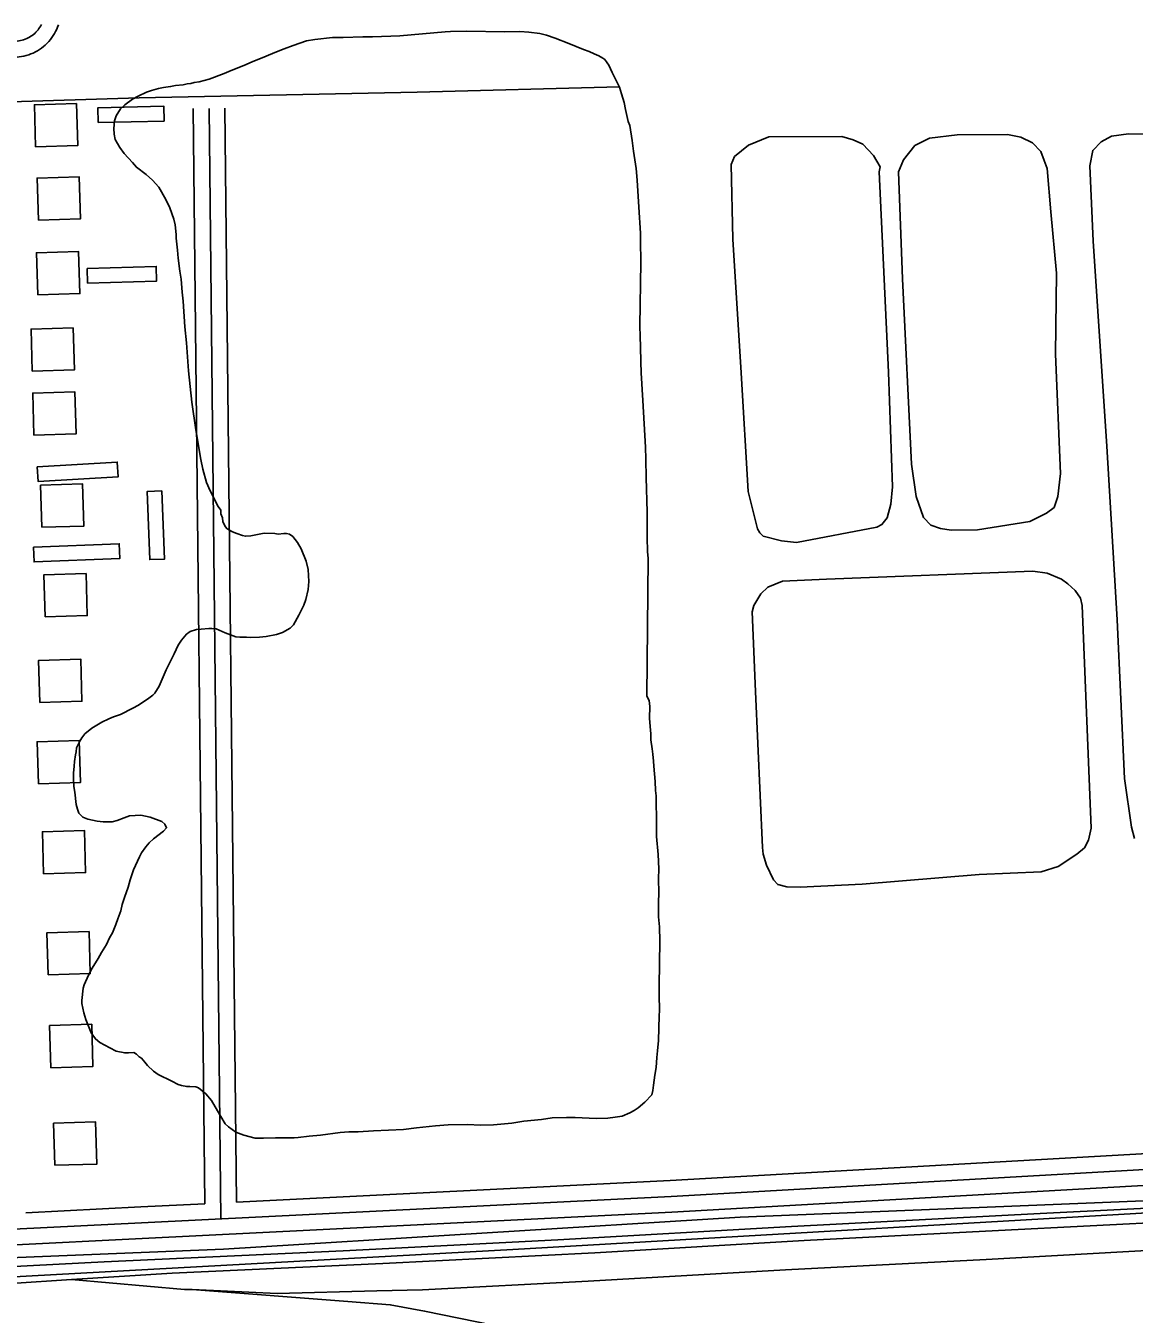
# Model space of a CAD drawing. Extents: x 3508733 to 3546731, y 546897 to 572481.
# Drawn here: x 3521649 to 3522702, y 568212 to 569435 of the extents above; entities that cross this region are included whole.
import ezdxf

# ---------------------------------------------------------------- set-up
doc = ezdxf.new("R2010")
doc.units = 0
for name, color, linetype in [('V-BLDG-OTLN', 7, 'Continuous'), ('V-RAIL-TRAK', 7, 'Continuous'), ('V-ROAD-CNTR', 7, 'Continuous'), ('V-SITE-VEGE', 7, 'Continuous'), ('V-TOPO-SHOR', 7, 'Continuous')]:
    doc.layers.add(name, color=color, linetype=linetype)

msp = doc.modelspace()

# ---------------------------------------------------------------- linework, layer by layer
at = {"layer": 'V-BLDG-OTLN'}
for points in [[(3521658.4, 569320.5), (3521698.4, 569321.7), (3521697.2, 569361.6), (3521657.2, 569360.5)], [(3521780.6, 569345), (3521780.3, 569359), (3521717.5, 569357.7), (3521717.8, 569343.7)], [(3521661, 569250.8), (3521700.9, 569252), (3521699.8, 569292), (3521659.8, 569290.8)], [(3521660.4, 569179.9), (3521700.4, 569181.1), (3521699.2, 569221.1), (3521659.2, 569219.9)], [(3521707.3, 569205.1), (3521707.8, 569191.1), (3521773.3, 569193), (3521772.9, 569207)], [(3521655.2, 569107.4), (3521695.2, 569108.6), (3521694, 569148.5), (3521654.1, 569147.4)], [(3521656.8, 569046.7), (3521696.8, 569047.9), (3521695.6, 569087.9), (3521655.6, 569086.7)], [(3521660, 569016.6), (3521660.8, 569002.7), (3521736.7, 569007.1), (3521735.9, 569021.1)], [(3521664.2, 568959.2), (3521704.2, 568960.4), (3521703, 569000.4), (3521663.1, 568999.2)], [(3521778.4, 568993.8), (3521764.4, 568993.2), (3521766.8, 568928.5), (3521780.8, 568929)], [(3521656.3, 568940.3), (3521656.9, 568926.3), (3521738.4, 568929.6), (3521737.8, 568943.6)], [(3521667.5, 568874.1), (3521707.5, 568875.3), (3521706.3, 568915.2), (3521666.3, 568914.1)], [(3521662.4, 568792.8), (3521702.3, 568794), (3521701.2, 568834), (3521661.2, 568832.8)], [(3521661, 568715.5), (3521701, 568716.7), (3521699.8, 568756.7), (3521659.8, 568755.5)], [(3521666, 568630.2), (3521705.9, 568631.3), (3521704.8, 568671.3), (3521664.8, 568670.1)], [(3521670.3, 568534.1), (3521710.2, 568535.3), (3521709.1, 568575.3), (3521669.1, 568574.1)], [(3521672.9, 568446), (3521712.8, 568447.2), (3521711.7, 568487.2), (3521671.7, 568486)], [(3521676.6, 568353.3), (3521716.6, 568354.5), (3521715.4, 568394.5), (3521675.4, 568393.3)]]:
    msp.add_lwpolyline(points, close=True, dxfattribs=at)
at = {"layer": 'V-RAIL-TRAK'}
for points in [[(3522154.2, 568282.6), (3522376.3, 568295.3), (3522612.3, 568307.5), (3522854, 568319.6), (3523042.9, 568331.1), (3523163.3, 568336.6), (3523339.2, 568346), (3523519, 568355.8), (3523554.7, 568357.8), (3523595.5, 568360.2), (3523788.2, 568370.4), (3523944.4, 568378.9)], [(3522025.9, 568235.1), (3522183.1, 568243.2), (3522370.5, 568254.1), (3522561.1, 568263.7), (3522758.8, 568274.8), (3522970.3, 568283.7), (3523170.6, 568289.9), (3523385.3, 568300.4), (3523431.1, 568305.3), (3523476.9, 568315.3), (3523502.3, 568321.3), (3523582.4, 568340.5)], [(3522746.9, 568300.1), (3522573, 568291.4), (3522388.4, 568281.9), (3522189.6, 568270.3), (3521988, 568260), (3521788.1, 568251), (3521692.6, 568244.8), (3521635.1, 568241.1), (3521454.4, 568232.4), (3521281.8, 568223.6), (3521219.2, 568220.6), (3521182.4, 568220.7), (3521140.7, 568222.2), (3521054, 568226)], [(3520265.3, 568183.6), (3520303.9, 568185.7), (3520423.5, 568192.1), (3520635.3, 568203.1), (3520711.3, 568206), (3520859.4, 568214.8), (3520981.4, 568221.8), (3521054, 568226), (3521234.9, 568234.9), (3521460.9, 568247.9), (3521723.6, 568261.7), (3521950.6, 568272.2), (3522154.2, 568282.6)], [(3521692.6, 568244.8), (3521799.9, 568235.5), (3521807, 568235.2), (3521887.9, 568231.4), (3521982.4, 568234), (3522025.9, 568235.1)], [(3521807, 568235.2), (3521954.8, 568224.1), (3521995.2, 568220.9), (3522027.8, 568214.8), (3522092.9, 568201.5), (3522173.8, 568183.6), (3522204.7, 568176.7), (3522351.6, 568143.7), (3522500.6, 568109.9)]]:
    msp.add_lwpolyline(points, dxfattribs=at)
at = {"layer": 'V-ROAD-CNTR'}
for points in [[(3521639.5, 569420.7), (3521641, 569420.9), (3521642.6, 569421.1), (3521644.1, 569421.4), (3521645.6, 569421.7), (3521647, 569422.2), (3521648.5, 569422.7), (3521649.9, 569423.3), (3521651.3, 569424), (3521652.6, 569424.7), (3521653.9, 569425.5), (3521655.2, 569426.4), (3521656.4, 569427.3), (3521657.5, 569428.3), (3521658.6, 569429.4), (3521659.7, 569430.5), (3521660.7, 569431.7), (3521661.6, 569432.9), (3521662.5, 569434.2), (3521663.3, 569435.5), (3521664, 569436.8)], [(3521640.8, 569405.8), (3521642.7, 569405.9), (3521645, 569406.3), (3521647.3, 569406.7), (3521649.5, 569407.3), (3521651.8, 569407.9), (3521653.9, 569408.7), (3521656.1, 569409.6), (3521658.2, 569410.6), (3521660.2, 569411.8), (3521662.2, 569413), (3521664.1, 569414.3), (3521665.9, 569415.7), (3521667.6, 569417.2), (3521669.3, 569418.9), (3521670.9, 569420.5), (3521672.4, 569422.3), (3521673.8, 569424.2), (3521675.1, 569426.1), (3521676.3, 569428), (3521677.4, 569430.1), (3521678.4, 569432.2), (3521679.3, 569434.3), (3521680, 569436.5)], [(3521808.1, 569356.8), (3521819.1, 568316.7)], [(3521823.1, 569356.9), (3521834.3, 568302.5)], [(3521838.1, 569357.1), (3521849.1, 568318.2)], [(3523467.4, 568388.4), (3523428.2, 568383.3), (3523388.7, 568382.1), (3523303.2, 568375), (3523180.6, 568371.4), (3523098.3, 568368.9), (3522961.5, 568363.4), (3522261.9, 568323.8), (3521758.9, 568298.7), (3521253.2, 568273.5), (3521014.8, 568261.4)], [(3523269.4, 568389), (3523180.2, 568386.3), (3523097.8, 568383.9), (3522960.8, 568378.4), (3522261.1, 568338.8), (3521849.1, 568318.2)], [(3523469.4, 568373.5), (3523429.4, 568368.3), (3523389.5, 568367.1), (3523304, 568360), (3523181.1, 568356.4), (3523098.9, 568353.9), (3522962.2, 568348.4), (3522262.7, 568308.8), (3521759.7, 568283.7), (3521254, 568258.6), (3521015.6, 568246.4)], [(3523696.8, 568373.6), (3523635.2, 568370.7), (3522867.2, 568325.9), (3522327.6, 568304.1), (3521836.7, 568273.8), (3521367.7, 568254.6), (3521205.9, 568249.5), (3521038.4, 568237.1)], [(3523696.8, 568358.9), (3522812.9, 568313.8), (3522111.6, 568273.2), (3521632, 568247.1), (3521220.2, 568225.7)], [(3521819.1, 568316.7), (3521758.2, 568313.7), (3521649, 568308.2)]]:
    msp.add_lwpolyline(points, dxfattribs=at)
at = {"layer": 'V-SITE-VEGE'}
for points in [[(3521793.2, 569222.5), (3521792, 569233.8), (3521791.8, 569237.4), (3521790.8, 569246.6), (3521789.5, 569251.8), (3521785.8, 569262.6), (3521782, 569270.4), (3521775.3, 569282.1), (3521769.3, 569288.8), (3521763.3, 569294.4), (3521754.1, 569301.1), (3521750.3, 569305.6), (3521742.4, 569314.3), (3521738.3, 569319.9), (3521734, 569327.6), (3521733, 569332.6), (3521732.8, 569337.9), (3521733.2, 569345.3), (3521734.9, 569350), (3521739.1, 569356.5), (3521743, 569360.3), (3521750.3, 569365.8), (3521755.8, 569368.7), (3521763.6, 569372.5), (3521768.3, 569374.1), (3521775.2, 569375.9), (3521780, 569376.9), (3521786.6, 569377.7), (3521791.3, 569378.7), (3521798.5, 569379.4), (3521802.3, 569380.2), (3521805.9, 569380.7), (3521809, 569381.5), (3521813.7, 569382.3), (3521823.1, 569384.9), (3521837.5, 569390.2), (3521844.2, 569393.1), (3521856.1, 569397.7), (3521864.2, 569401.1), (3521877.2, 569406.5), (3521885.5, 569410.2), (3521894.4, 569413.7), (3521903, 569416.9), (3521915.8, 569421.1), (3521923.5, 569422.4), (3521940.4, 569424.4), (3521950.6, 569424.5), (3521969.1, 569425.1), (3521978.2, 569424.9), (3522004.4, 569425.9), (3522047.2, 569429.8), (3522052.5, 569430), (3522067.9, 569430.3), (3522103.8, 569429.8), (3522118.4, 569429.9), (3522126.9, 569429.5), (3522137.1, 569428.2), (3522143.7, 569426.5), (3522151.7, 569423.6), (3522164.9, 569418.7), (3522178.6, 569413), (3522184.1, 569411), (3522189, 569409), (3522193.4, 569407), (3522197.2, 569404.8), (3522199.1, 569403.4), (3522201.3, 569400.3), (3522202.7, 569398.1), (3522205.9, 569391.1), (3522212.9, 569377.2), (3522214.7, 569370.9), (3522217.3, 569362.5), (3522218.6, 569355.9), (3522221.2, 569344.6), (3522222.6, 569340.7), (3522224.8, 569326.6), (3522226.3, 569316.3), (3522228.6, 569299.8), (3522229.6, 569289), (3522231.4, 569263.3), (3522232.7, 569238.4), (3522232.9, 569231.5), (3522233.1, 569210.6), (3522232.3, 569150.4), (3522232.4, 569140.5), (3522232.9, 569130.6), (3522233.2, 569116.2), (3522233.6, 569106), (3522235.2, 569079.5), (3522237.6, 569035.3), (3522238, 569024), (3522238.3, 569006.3), (3522238.7, 568995.6), (3522238.8, 568984.3), (3522239.2, 568973.8), (3522239.3, 568958.9), (3522239.2, 568949.5), (3522239.5, 568936.2), (3522240, 568929.6), (3522239, 568798.8), (3522241.1, 568794.7)], [(3521742.4, 568683.3), (3521735.7, 568680.6), (3521731, 568679.6), (3521722.7, 568679.4), (3521717, 568680.1), (3521707.9, 568682.1), (3521703.2, 568683.8), (3521699.4, 568687.7), (3521698.1, 568691.6), (3521696.8, 568696.1), (3521695.5, 568707.7), (3521694.8, 568712.9), (3521694.3, 568720.6), (3521694.4, 568725.6), (3521695.1, 568732.2), (3521695.4, 568736.9), (3521696.3, 568743.2), (3521696.9, 568746), (3521697.2, 568749.9), (3521698.1, 568751.8), (3521700.4, 568756.2), (3521702.3, 568759.4), (3521705.2, 568763), (3521711.8, 568768.4), (3521716.6, 568771.4), (3521721.3, 568774.1), (3521728, 568777.3), (3521732.4, 568779.2), (3521739.1, 568781.5), (3521750.7, 568787.5), (3521756, 568790.4), (3521766, 568796.9), (3521769.7, 568799.9), (3521771.6, 568801.8), (3521775.6, 568808.4), (3521782.4, 568823.7), (3521790.1, 568839.1), (3521793.8, 568847.3), (3521796.9, 568851.9), (3521801.7, 568857.7), (3521805.3, 568860.1), (3521811.1, 568862.2), (3521815.5, 568862.4), (3521823, 568863.1), (3521825.7, 568863.1), (3521829.9, 568862.8), (3521838.4, 568859.1), (3521848.5, 568855.3), (3521852.4, 568855), (3521858.7, 568854.9), (3521862.9, 568854.6), (3521870.9, 568854.8), (3521877.5, 568855.5), (3521887.2, 568857.3), (3521893, 568859.4), (3521900.2, 568863.4), (3521903.3, 568866.7), (3521908.4, 568875.7), (3521913.2, 568885.3), (3521915, 568890.6), (3521917.3, 568900.2), (3521918, 568907.6), (3521917.3, 568919.2), (3521915.2, 568927), (3521910.7, 568938.9), (3521907.2, 568944.7), (3521902.6, 568950.6), (3521899.6, 568952.6), (3521896.8, 568953.2), (3521894, 568953.2), (3521888.8, 568952.7), (3521885.5, 568953.3), (3521875.3, 568953.5), (3521867.5, 568951.9), (3521862.8, 568951.2), (3521857.6, 568950.7), (3521854.8, 568951.3), (3521849.6, 568953.3), (3521845.5, 568955), (3521840.3, 568957.8), (3521838.4, 568959.8), (3521836.3, 568964.8), (3521835.8, 568968.1), (3521834.4, 568972), (3521834.2, 568975.6), (3521831.8, 568978.9), (3521824.3, 568993.9), (3521820.8, 569001.7), (3521817.1, 569014.4), (3521815.3, 569023.6), (3521810.7, 569051.8), (3521806.7, 569078), (3521803.5, 569107.9), (3521801.7, 569134.4), (3521800.2, 569149.6), (3521798.6, 569173.9), (3521797.6, 569182.5), (3521796.7, 569194.9), (3521795.4, 569202.6), (3521793.7, 569214.8), (3521793.2, 569222.5)], [(3522241.1, 568794.7), (3522241.6, 568789.1), (3522241.4, 568777.8), (3522241.9, 568770.1), (3522242.6, 568763.2), (3522242.8, 568757.4), (3522243.8, 568748.8), (3522244.6, 568743.9), (3522245.3, 568737.2), (3522245.5, 568732.5), (3522246.7, 568717.9), (3522247.1, 568709.3), (3522247.6, 568704.1), (3522247.7, 568693.9), (3522248.2, 568686.4), (3522248, 568674), (3522248.2, 568665.7), (3522249.6, 568648.6), (3522250.2, 568634.8), (3522250.1, 568625.4), (3522250.2, 568611.9), (3522250, 568602.8), (3522250.1, 568589.3), (3522250.8, 568579.9), (3522251.2, 568566.1), (3522250.6, 568523.6), (3522250.7, 568515.3), (3522250.8, 568500.4), (3522250.5, 568495.2), (3522250.1, 568471.7), (3522248.9, 568462.1), (3522248.3, 568455.8), (3522247.6, 568446.1), (3522246.6, 568439)], [(3522246.6, 568439), (3522245.1, 568429.3), (3522244.5, 568424.4), (3522243.6, 568420.2), (3522236.9, 568413.2), (3522230.5, 568408), (3522226.9, 568405.3), (3522222.7, 568403.1), (3522215.5, 568399.9), (3522208.8, 568398.9), (3522201.9, 568398.2), (3522190.6, 568397.8), (3522170.8, 568398.6), (3522162.5, 568398.7), (3522149, 568398.4), (3522138.7, 568396.9), (3522121.9, 568395.2), (3522110.8, 568393.4), (3522093.4, 568391.7), (3522081.3, 568391.3), (3522068.3, 568392.1), (3522050.1, 568391.8), (3522038.2, 568390.8), (3522020.2, 568388.9), (3522007.8, 568387.4), (3521979.4, 568386.1), (3521964.7, 568385.2), (3521955.9, 568385.1), (3521947.6, 568384.4), (3521928.8, 568381.9), (3521918.3, 568380.9), (3521907.8, 568379.7), (3521904, 568379.5), (3521893.5, 568379.3), (3521886.3, 568379.4), (3521874.7, 568379), (3521867, 568379.1), (3521856, 568381.8), (3521848.6, 568384.9), (3521841.7, 568389.7), (3521838.5, 568392.8), (3521834.4, 568399.5), (3521831.2, 568405), (3521825.3, 568414.8), (3521820.1, 568421.2), (3521813, 568426.8), (3521810.6, 568427.7), (3521805, 568428), (3521802, 568428.1), (3521797, 568429), (3521793.8, 568430.1), (3521787.7, 568433.2), (3521774.8, 568439.5), (3521770.5, 568442.6), (3521764.5, 568448.2), (3521762, 568451.2), (3521758.8, 568454.9), (3521756.6, 568456.3), (3521754.1, 568458.8), (3521751.7, 568460.5), (3521746.7, 568460), (3521743.1, 568460.1), (3521734.9, 568461.8), (3521728.8, 568464.7), (3521719.5, 568469.8), (3521715.2, 568473.4), (3521711.1, 568479), (3521706, 568491.8), (3521704.2, 568498.1), (3521702.4, 568507), (3521702.2, 568509.7), (3521703.7, 568521.6), (3521704.6, 568524.6), (3521708.6, 568533.9), (3521712.2, 568540.5), (3521717.9, 568549.8), (3521721, 568555.3), (3521725.8, 568562.9), (3521728.7, 568569.2), (3521731.5, 568574.2), (3521734.6, 568581.9), (3521736.6, 568587.3), (3521739.2, 568595), (3521740.7, 568601.1), (3521742.7, 568607.7), (3521746.2, 568617.3), (3521748.2, 568624.4), (3521751.4, 568634), (3521757, 568646.4), (3521759, 568650.2), (3521763, 568655.7), (3521766.1, 568659.5), (3521770.2, 568663.3), (3521780, 568670.6), (3521782.8, 568673.9), (3521781.2, 568677.2), (3521778.2, 568679.7), (3521767.2, 568684), (3521758.4, 568685.8), (3521747.4, 568685.1), (3521742.4, 568683.3)]]:
    msp.add_lwpolyline(points, dxfattribs=at)
at = {"layer": 'V-TOPO-SHOR'}
for points in [[(3522212.9, 569377.6), (3522020.7, 569372.5), (3521756.8, 569367.1), (3521624.7, 569362.8), (3521618.2, 569362.6)], [(3522459.5, 569296.7), (3522468.5, 569106.6), (3522472.1, 568997.5), (3522470.6, 568981.1), (3522467, 568968.2), (3522462.1, 568961.8), (3522457.4, 568959.3), (3522380.9, 568944.9), (3522366.7, 568946.4), (3522349.5, 568950.9), (3522346.1, 568954), (3522344, 568957.9), (3522335, 568993.3), (3522328.4, 569105.9), (3522320.7, 569232.7), (3522319.1, 569303.9), (3522322.2, 569311.2), (3522335.3, 569322.2), (3522354.8, 569330.1), (3522424.2, 569330.4), (3522434.9, 569327.2), (3522443.9, 569323.2), (3522454.1, 569312.3), (3522460.4, 569301.5), (3522459.5, 569296.7)], [(3522619, 569300.1), (3522622.7, 569258.7), (3522628, 569200.4), (3522626.9, 569123.7), (3522631.8, 569010.3), (3522629.3, 568988.4), (3522625.7, 568978.1), (3522618.3, 568972.6), (3522602.7, 568964.6), (3522553, 568956.7), (3522528, 568956.6), (3522517.7, 568958), (3522508.7, 568961.2), (3522501.5, 568968.6), (3522494.8, 568988.5), (3522490.1, 569019.2), (3522481.8, 569195.1), (3522478, 569296.9), (3522482.5, 569308.1), (3522493.5, 569321.7), (3522507.4, 569328.8), (3522533.7, 569331.9), (3522581.5, 569332.1), (3522594, 569329.8), (3522605.1, 569324.4), (3522613.2, 569316.1), (3522616.1, 569307.5), (3522619, 569300.1)], [(3522701.9, 568663.7), (3522699.1, 568674.5), (3522692.4, 568720.7), (3522685.4, 568871.2), (3522675.7, 569036.4), (3522662.9, 569230.9), (3522659.6, 569302.5), (3522662.4, 569317.1), (3522670.2, 569325.2), (3522680.2, 569330.6), (3522696.2, 569333), (3522780.6, 569332.3)], [(3522348.8, 568655.2), (3522342.2, 568803.3), (3522339, 568879), (3522340.4, 568885), (3522347, 568896.1), (3522353.9, 568902.5), (3522367.8, 568907.9), (3522409.5, 568909.9), (3522605.4, 568917.5), (3522619.1, 568915.6), (3522632.8, 568909.8), (3522638.8, 568905.4), (3522645.6, 568899.3), (3522650.6, 568891.9), (3522652.3, 568885), (3522660.9, 568673.6), (3522658.2, 568662), (3522654.6, 568654.8), (3522647.2, 568648.9), (3522629.4, 568637.1), (3522613.5, 568632.1), (3522554.5, 568629.5), (3522443.4, 568620.3), (3522384.4, 568617.3), (3522371.9, 568617.9), (3522363.3, 568620.1), (3522359.1, 568624.5), (3522352.4, 568638.3), (3522349.5, 568648.7), (3522348.8, 568655.2)]]:
    msp.add_lwpolyline(points, dxfattribs=at)

doc.saveas('drawing.dxf')
